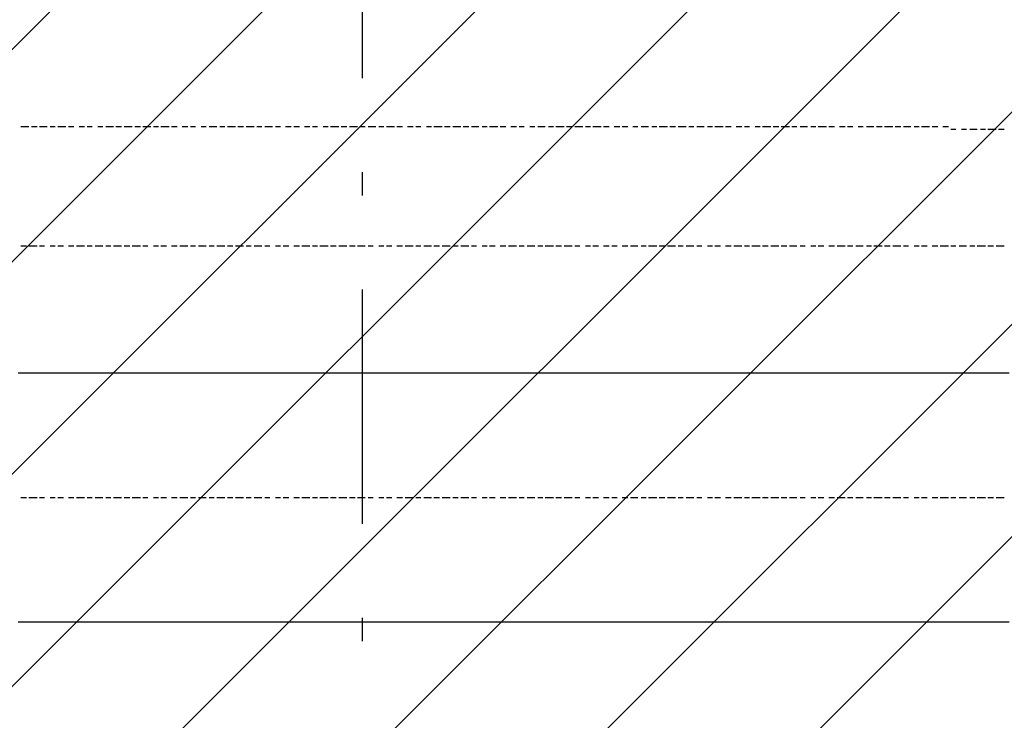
# Model space of a CAD drawing. Extents: x 997 to 109698, y 921 to 94021.
# Tile 503 of 656: x 16938 to 18511, y 48682 to 49802. Entities that reach past the tile are written whole.
import ezdxf

# ---------------------------------------------------------------- set-up
doc = ezdxf.new("R2010")
doc.units = 0
doc.header["$MEASUREMENT"] = 0
doc.layers.add('12', color=7, linetype='CONTINUOUS')
doc.layers.add('28', color=7, linetype='CONTINUOUS')

msp = doc.modelspace()

# ---------------------------------------------------------------- linework, layer by layer
at = {"layer": '12', "color": 1}
for p, q in [((16952.630503, 49630.563401), (16939.630503, 49630.563401)), ((16965.630503, 49630.563401), (16956.630503, 49630.563401)), ((16981.630503, 49630.563401), (16969.630503, 49630.563401)), ((16994.630503, 49630.563401), (16986.630503, 49630.563401)), ((17011.630503, 49630.563401), (16998.630503, 49630.563401)), ((17024.630503, 49630.563401), (17015.630503, 49630.563401)), ((17041.630503, 49630.563401), (17032.630503, 49630.563401)), ((17053.630503, 49630.563401), (17045.630503, 49630.563401)), ((17070.630503, 49630.563401), (17062.630503, 49630.563401)), ((17087.630503, 49630.563401), (17075.630503, 49630.563401)), ((17100.630503, 49630.563401), (17091.630503, 49630.563401)), ((17117.630503, 49630.563401), (17104.630503, 49630.563401)), ((17130.630503, 49630.563401), (17121.630503, 49630.563401)), ((17147.630503, 49630.563401), (17134.630503, 49630.563401)), ((17159.630503, 49630.563401), (17151.630503, 49630.563401)), ((17176.630503, 49630.563401), (17163.630503, 49630.563401)), ((17189.630503, 49630.563401), (17180.630503, 49630.563401)), ((17206.630503, 49630.563401), (17197.630503, 49630.563401)), ((17218.630503, 49630.563401), (17210.630503, 49630.563401)), ((17235.630503, 49630.563401), (17227.630503, 49630.563401)), ((17252.630503, 49630.563401), (17240.630503, 49630.563401)), ((17265.630503, 49630.563401), (17257.630503, 49630.563401)), ((17282.630503, 49630.563401), (17269.630503, 49630.563401)), ((17295.630503, 49630.563401), (17286.630503, 49630.563401)), ((17312.630503, 49630.563401), (17299.630503, 49630.563401)), ((17324.630503, 49630.563401), (17316.630503, 49630.563401)), ((17341.630503, 49630.563401), (17329.630503, 49630.563401)), ((17354.630503, 49630.563401), (17346.630503, 49630.563401)), ((17371.630503, 49630.563401), (17362.630503, 49630.563401)), ((17384.630503, 49630.563401), (17375.630503, 49630.563401)), ((17401.630503, 49630.563401), (17392.630503, 49630.563401)), ((17413.630503, 49630.563401), (17405.630503, 49630.563401)), ((17430.630503, 49630.563401), (17422.630503, 49630.563401)), ((17447.630503, 49630.563401), (17434.630503, 49630.563401)), ((17460.630503, 49630.563401), (17451.630503, 49630.563401)), ((17477.630503, 49630.563401), (17464.630503, 49630.563401)), ((17489.630503, 49630.563401), (17481.630503, 49630.563401)), ((17506.630503, 49630.563401), (17494.630503, 49630.563401)), ((17519.630503, 49630.563401), (17511.630503, 49630.563401)), ((17536.630503, 49630.563401), (17523.630503, 49630.563401)), ((17549.630503, 49630.563401), (17540.630503, 49630.563401)), ((17566.630503, 49630.563401), (17557.630503, 49630.563401)), ((17578.630503, 49630.563401), (17570.630503, 49630.563401)), ((17595.630503, 49630.563401), (17587.630503, 49630.563401)), ((17612.630503, 49630.563401), (17599.630503, 49630.563401)), ((17625.630503, 49630.563401), (17616.630503, 49630.563401)), ((17642.630503, 49630.563401), (17629.630503, 49630.563401)), ((17655.630503, 49630.563401), (17646.630503, 49630.563401)), ((17671.630503, 49630.563401), (17659.630503, 49630.563401)), ((17684.630503, 49630.563401), (17676.630503, 49630.563401)), ((17701.630503, 49630.563401), (17688.630503, 49630.563401)), ((17714.630503, 49630.563401), (17705.630503, 49630.563401)), ((17731.630503, 49630.563401), (17722.630503, 49630.563401)), ((17743.630503, 49630.563401), (17735.630503, 49630.563401)), ((17760.630503, 49630.563401), (17752.630503, 49630.563401)), ((17777.630503, 49630.563401), (17765.630503, 49630.563401)), ((17790.630503, 49630.563401), (17782.630503, 49630.563401)), ((17807.630503, 49630.563401), (17794.630503, 49630.563401)), ((17820.630503, 49630.563401), (17811.630503, 49630.563401)), ((17837.630503, 49630.563401), (17824.630503, 49630.563401)), ((17849.630503, 49630.563401), (17841.630503, 49630.563401)), ((17866.630503, 49630.563401), (17853.630503, 49630.563401)), ((17879.630503, 49630.563401), (17870.630503, 49630.563401)), ((17896.630503, 49630.563401), (17887.630503, 49630.563401)), ((17909.630503, 49630.563401), (17900.630503, 49630.563401)), ((17925.630503, 49630.563401), (17917.630503, 49630.563401)), ((17942.630503, 49630.563401), (17930.630503, 49630.563401)), ((17955.630503, 49630.563401), (17947.630503, 49630.563401)), ((17972.630503, 49630.563401), (17959.630503, 49630.563401)), ((17985.630503, 49630.563401), (17976.630503, 49630.563401)), ((18002.630503, 49630.563401), (17989.630503, 49630.563401)), ((18014.630503, 49630.563401), (18006.630503, 49630.563401)), ((18031.630503, 49630.563401), (18019.630503, 49630.563401)), ((18044.630503, 49630.563401), (18036.630503, 49630.563401)), ((18061.630503, 49630.563401), (18048.630503, 49630.563401)), ((18074.630503, 49630.563401), (18065.630503, 49630.563401)), ((18091.630503, 49630.563401), (18082.630503, 49630.563401)), ((18103.630503, 49630.563401), (18095.630503, 49630.563401)), ((18120.630503, 49630.563401), (18112.630503, 49630.563401)), ((18137.630503, 49630.563401), (18124.630503, 49630.563401)), ((18150.630503, 49630.563401), (18141.630503, 49630.563401)), ((18167.630503, 49630.563401), (18154.630503, 49630.563401)), ((18179.630503, 49630.563401), (18171.630503, 49630.563401)), ((18196.630503, 49630.563401), (18184.630503, 49630.563401)), ((18209.630503, 49630.563401), (18201.630503, 49630.563401)), ((18226.630503, 49630.563401), (18213.630503, 49630.563401)), ((18239.630503, 49630.563401), (18230.630503, 49630.563401)), ((18256.630503, 49630.563401), (18247.630503, 49630.563401)), ((18268.630503, 49630.563401), (18260.630503, 49630.563401)), ((18285.630503, 49630.563401), (18277.630503, 49630.563401)), ((18302.630503, 49630.563401), (18290.630503, 49630.563401)), ((18315.630503, 49630.563401), (18306.630503, 49630.563401)), ((18332.630503, 49630.563401), (18319.630503, 49630.563401)), ((18345.630503, 49630.563401), (18336.630503, 49630.563401)), ((18361.630503, 49630.563401), (18349.630503, 49630.563401)), ((18374.630503, 49630.563401), (18366.630503, 49630.563401)), ((18391.630503, 49630.563401), (18378.630503, 49630.563401)), ((18404.630503, 49630.563401), (18395.630503, 49630.563401)), ((18421.630503, 49630.563401), (18412.630503, 49630.563401)), ((18433.630503, 49626.563401), (18425.630503, 49626.563401)), ((18450.630503, 49626.563401), (18442.630503, 49626.563401)), ((18467.630503, 49626.563401), (18455.630503, 49626.563401)), ((18480.630503, 49626.563401), (18472.630503, 49626.563401)), ((18497.630503, 49626.563401), (18484.630503, 49626.563401)), ((18510.630503, 49626.563401), (18501.630503, 49626.563401)), ((16939.630503, 49440.563401), (16948.630503, 49440.563401)), ((16952.630503, 49440.563401), (16965.630503, 49440.563401)), ((16969.630503, 49440.563401), (16977.630503, 49440.563401)), ((16986.630503, 49440.563401), (16994.630503, 49440.563401)), ((16998.630503, 49440.563401), (17007.630503, 49440.563401)), ((17015.630503, 49440.563401), (17024.630503, 49440.563401)), ((17028.630503, 49440.563401), (17041.630503, 49440.563401)), ((17045.630503, 49440.563401), (17053.630503, 49440.563401)), ((17058.630503, 49440.563401), (17070.630503, 49440.563401)), ((17075.630503, 49440.563401), (17083.630503, 49440.563401)), ((17087.630503, 49440.563401), (17100.630503, 49440.563401)), ((17104.630503, 49440.563401), (17113.630503, 49440.563401)), ((17117.630503, 49440.563401), (17130.630503, 49440.563401)), ((17134.630503, 49440.563401), (17142.630503, 49440.563401)), ((17151.630503, 49440.563401), (17159.630503, 49440.563401)), ((17163.630503, 49440.563401), (17172.630503, 49440.563401)), ((17180.630503, 49440.563401), (17189.630503, 49440.563401)), ((17193.630503, 49440.563401), (17206.630503, 49440.563401)), ((17210.630503, 49440.563401), (17218.630503, 49440.563401)), ((17223.630503, 49440.563401), (17235.630503, 49440.563401)), ((17240.630503, 49440.563401), (17248.630503, 49440.563401)), ((17252.630503, 49440.563401), (17265.630503, 49440.563401)), ((17269.630503, 49440.563401), (17278.630503, 49440.563401)), ((17282.630503, 49440.563401), (17295.630503, 49440.563401)), ((17299.630503, 49440.563401), (17307.630503, 49440.563401)), ((17312.630503, 49440.563401), (17324.630503, 49440.563401)), ((17329.630503, 49440.563401), (17337.630503, 49440.563401)), ((17346.630503, 49440.563401), (17354.630503, 49440.563401)), ((17358.630503, 49440.563401), (17367.630503, 49440.563401)), ((17375.630503, 49440.563401), (17384.630503, 49440.563401)), ((17388.630503, 49440.563401), (17401.630503, 49440.563401)), ((17405.630503, 49440.563401), (17413.630503, 49440.563401)), ((17417.630503, 49440.563401), (17430.630503, 49440.563401)), ((17434.630503, 49440.563401), (17443.630503, 49440.563401)), ((17447.630503, 49440.563401), (17460.630503, 49440.563401)), ((17464.630503, 49440.563401), (17473.630503, 49440.563401)), ((17477.630503, 49440.563401), (17489.630503, 49440.563401)), ((17494.630503, 49440.563401), (17502.630503, 49440.563401)), ((17511.630503, 49440.563401), (17519.630503, 49440.563401)), ((17523.630503, 49440.563401), (17532.630503, 49440.563401)), ((17540.630503, 49440.563401), (17549.630503, 49440.563401)), ((17553.630503, 49440.563401), (17566.630503, 49440.563401)), ((17570.630503, 49440.563401), (17578.630503, 49440.563401)), ((17583.630503, 49440.563401), (17595.630503, 49440.563401)), ((17599.630503, 49440.563401), (17608.630503, 49440.563401)), ((17612.630503, 49440.563401), (17625.630503, 49440.563401)), ((17629.630503, 49440.563401), (17638.630503, 49440.563401)), ((17642.630503, 49440.563401), (17655.630503, 49440.563401)), ((17659.630503, 49440.563401), (17667.630503, 49440.563401)), ((17676.630503, 49440.563401), (17684.630503, 49440.563401)), ((17688.630503, 49440.563401), (17697.630503, 49440.563401)), ((17705.630503, 49440.563401), (17714.630503, 49440.563401)), ((17718.630503, 49440.563401), (17731.630503, 49440.563401)), ((17735.630503, 49440.563401), (17743.630503, 49440.563401)), ((17748.630503, 49440.563401), (17760.630503, 49440.563401)), ((17765.630503, 49440.563401), (17773.630503, 49440.563401)), ((17777.630503, 49440.563401), (17790.630503, 49440.563401)), ((17794.630503, 49440.563401), (17803.630503, 49440.563401)), ((17807.630503, 49440.563401), (17820.630503, 49440.563401)), ((17824.630503, 49440.563401), (17832.630503, 49440.563401)), ((17841.630503, 49440.563401), (17849.630503, 49440.563401)), ((17853.630503, 49440.563401), (17862.630503, 49440.563401)), ((17870.630503, 49440.563401), (17879.630503, 49440.563401)), ((17883.630503, 49440.563401), (17892.630503, 49440.563401)), ((17900.630503, 49440.563401), (17909.630503, 49440.563401)), ((17913.630503, 49440.563401), (17925.630503, 49440.563401)), ((17930.630503, 49440.563401), (17938.630503, 49440.563401)), ((17942.630503, 49440.563401), (17955.630503, 49440.563401)), ((17959.630503, 49440.563401), (17968.630503, 49440.563401)), ((17972.630503, 49440.563401), (17985.630503, 49440.563401)), ((17989.630503, 49440.563401), (17997.630503, 49440.563401)), ((18002.630503, 49440.563401), (18014.630503, 49440.563401)), ((18019.630503, 49440.563401), (18027.630503, 49440.563401)), ((18036.630503, 49440.563401), (18044.630503, 49440.563401)), ((18048.630503, 49440.563401), (18057.630503, 49440.563401)), ((18065.630503, 49440.563401), (18074.630503, 49440.563401)), ((18078.630503, 49440.563401), (18091.630503, 49440.563401)), ((18095.630503, 49440.563401), (18103.630503, 49440.563401)), ((18107.630503, 49440.563401), (18120.630503, 49440.563401)), ((18124.630503, 49440.563401), (18133.630503, 49440.563401)), ((18137.630503, 49440.563401), (18150.630503, 49440.563401)), ((18154.630503, 49440.563401), (18163.630503, 49440.563401)), ((18167.630503, 49440.563401), (18179.630503, 49440.563401)), ((18184.630503, 49440.563401), (18192.630503, 49440.563401)), ((18201.630503, 49440.563401), (18209.630503, 49440.563401)), ((18213.630503, 49440.563401), (18222.630503, 49440.563401)), ((18230.630503, 49440.563401), (18239.630503, 49440.563401)), ((18243.630503, 49440.563401), (18256.630503, 49440.563401)), ((18260.630503, 49440.563401), (18268.630503, 49440.563401)), ((18273.630503, 49440.563401), (18285.630503, 49440.563401)), ((18290.630503, 49440.563401), (18298.630503, 49440.563401)), ((18302.630503, 49440.563401), (18315.630503, 49440.563401)), ((18319.630503, 49440.563401), (18328.630503, 49440.563401)), ((18332.630503, 49440.563401), (18345.630503, 49440.563401)), ((18349.630503, 49440.563401), (18357.630503, 49440.563401)), ((18366.630503, 49440.563401), (18374.630503, 49440.563401)), ((18378.630503, 49440.563401), (18387.630503, 49440.563401)), ((18395.630503, 49440.563401), (18404.630503, 49440.563401)), ((18408.630503, 49440.563401), (18421.630503, 49440.563401)), ((18425.630503, 49440.563401), (18433.630503, 49440.563401)), ((18438.630503, 49440.563401), (18450.630503, 49440.563401)), ((18455.630503, 49440.563401), (18463.630503, 49440.563401)), ((18467.630503, 49440.563401), (18480.630503, 49440.563401)), ((18484.630503, 49440.563401), (18493.630503, 49440.563401)), ((18497.630503, 49440.563401), (18510.630503, 49440.563401)), ((16939.630503, 49038.563401), (16948.630503, 49038.563401)), ((16952.630503, 49038.563401), (16965.630503, 49038.563401)), ((16969.630503, 49038.563401), (16977.630503, 49038.563401)), ((16986.630503, 49038.563401), (16994.630503, 49038.563401)), ((16998.630503, 49038.563401), (17007.630503, 49038.563401)), ((17015.630503, 49038.563401), (17024.630503, 49038.563401)), ((17028.630503, 49038.563401), (17041.630503, 49038.563401)), ((17045.630503, 49038.563401), (17053.630503, 49038.563401)), ((17058.630503, 49038.563401), (17070.630503, 49038.563401)), ((17075.630503, 49038.563401), (17083.630503, 49038.563401)), ((17087.630503, 49038.563401), (17100.630503, 49038.563401)), ((17104.630503, 49038.563401), (17113.630503, 49038.563401)), ((17117.630503, 49038.563401), (17130.630503, 49038.563401)), ((17134.630503, 49038.563401), (17142.630503, 49038.563401)), ((17151.630503, 49038.563401), (17159.630503, 49038.563401)), ((17163.630503, 49038.563401), (17172.630503, 49038.563401)), ((17180.630503, 49038.563401), (17189.630503, 49038.563401)), ((17193.630503, 49038.563401), (17206.630503, 49038.563401)), ((17210.630503, 49038.563401), (17218.630503, 49038.563401)), ((17223.630503, 49038.563401), (17235.630503, 49038.563401)), ((17240.630503, 49038.563401), (17248.630503, 49038.563401)), ((17252.630503, 49038.563401), (17265.630503, 49038.563401)), ((17269.630503, 49038.563401), (17278.630503, 49038.563401)), ((17282.630503, 49038.563401), (17295.630503, 49038.563401)), ((17299.630503, 49038.563401), (17307.630503, 49038.563401)), ((17312.630503, 49038.563401), (17324.630503, 49038.563401)), ((17329.630503, 49038.563401), (17337.630503, 49038.563401)), ((17346.630503, 49038.563401), (17354.630503, 49038.563401)), ((17358.630503, 49038.563401), (17367.630503, 49038.563401)), ((17375.630503, 49038.563401), (17384.630503, 49038.563401)), ((17388.630503, 49038.563401), (17401.630503, 49038.563401)), ((17405.630503, 49038.563401), (17413.630503, 49038.563401)), ((17417.630503, 49038.563401), (17430.630503, 49038.563401)), ((17434.630503, 49038.563401), (17443.630503, 49038.563401)), ((17447.630503, 49038.563401), (17460.630503, 49038.563401)), ((17464.630503, 49038.563401), (17473.630503, 49038.563401)), ((17477.630503, 49038.563401), (17489.630503, 49038.563401)), ((17494.630503, 49038.563401), (17502.630503, 49038.563401)), ((17511.630503, 49038.563401), (17519.630503, 49038.563401)), ((17523.630503, 49038.563401), (17532.630503, 49038.563401)), ((17540.630503, 49038.563401), (17549.630503, 49038.563401)), ((17553.630503, 49038.563401), (17566.630503, 49038.563401)), ((17570.630503, 49038.563401), (17578.630503, 49038.563401)), ((17583.630503, 49038.563401), (17595.630503, 49038.563401)), ((17599.630503, 49038.563401), (17608.630503, 49038.563401)), ((17612.630503, 49038.563401), (17625.630503, 49038.563401)), ((17629.630503, 49038.563401), (17638.630503, 49038.563401)), ((17642.630503, 49038.563401), (17655.630503, 49038.563401)), ((17659.630503, 49038.563401), (17667.630503, 49038.563401)), ((17676.630503, 49038.563401), (17684.630503, 49038.563401)), ((17688.630503, 49038.563401), (17697.630503, 49038.563401)), ((17705.630503, 49038.563401), (17714.630503, 49038.563401)), ((17718.630503, 49038.563401), (17731.630503, 49038.563401)), ((17735.630503, 49038.563401), (17743.630503, 49038.563401)), ((17748.630503, 49038.563401), (17760.630503, 49038.563401)), ((17765.630503, 49038.563401), (17773.630503, 49038.563401)), ((17777.630503, 49038.563401), (17790.630503, 49038.563401)), ((17794.630503, 49038.563401), (17803.630503, 49038.563401)), ((17807.630503, 49038.563401), (17820.630503, 49038.563401)), ((17824.630503, 49038.563401), (17832.630503, 49038.563401)), ((17841.630503, 49038.563401), (17849.630503, 49038.563401)), ((17853.630503, 49038.563401), (17862.630503, 49038.563401)), ((17870.630503, 49038.563401), (17879.630503, 49038.563401)), ((17883.630503, 49038.563401), (17892.630503, 49038.563401)), ((17900.630503, 49038.563401), (17909.630503, 49038.563401)), ((17913.630503, 49038.563401), (17925.630503, 49038.563401)), ((17930.630503, 49038.563401), (17938.630503, 49038.563401)), ((17942.630503, 49038.563401), (17955.630503, 49038.563401)), ((17959.630503, 49038.563401), (17968.630503, 49038.563401)), ((17972.630503, 49038.563401), (17985.630503, 49038.563401)), ((17989.630503, 49038.563401), (17997.630503, 49038.563401)), ((18002.630503, 49038.563401), (18014.630503, 49038.563401)), ((18019.630503, 49038.563401), (18027.630503, 49038.563401)), ((18036.630503, 49038.563401), (18044.630503, 49038.563401)), ((18048.630503, 49038.563401), (18057.630503, 49038.563401)), ((18065.630503, 49038.563401), (18074.630503, 49038.563401)), ((18078.630503, 49038.563401), (18091.630503, 49038.563401)), ((18095.630503, 49038.563401), (18103.630503, 49038.563401)), ((18107.630503, 49038.563401), (18120.630503, 49038.563401)), ((18124.630503, 49038.563401), (18133.630503, 49038.563401)), ((18137.630503, 49038.563401), (18150.630503, 49038.563401)), ((18154.630503, 49038.563401), (18163.630503, 49038.563401)), ((18167.630503, 49038.563401), (18179.630503, 49038.563401)), ((18184.630503, 49038.563401), (18192.630503, 49038.563401)), ((18201.630503, 49038.563401), (18209.630503, 49038.563401)), ((18213.630503, 49038.563401), (18222.630503, 49038.563401)), ((18230.630503, 49038.563401), (18239.630503, 49038.563401)), ((18243.630503, 49038.563401), (18256.630503, 49038.563401)), ((18260.630503, 49038.563401), (18268.630503, 49038.563401)), ((18273.630503, 49038.563401), (18285.630503, 49038.563401)), ((18290.630503, 49038.563401), (18298.630503, 49038.563401)), ((18302.630503, 49038.563401), (18315.630503, 49038.563401)), ((18319.630503, 49038.563401), (18328.630503, 49038.563401)), ((18332.630503, 49038.563401), (18345.630503, 49038.563401)), ((18349.630503, 49038.563401), (18357.630503, 49038.563401)), ((18366.630503, 49038.563401), (18374.630503, 49038.563401)), ((18378.630503, 49038.563401), (18387.630503, 49038.563401)), ((18395.630503, 49038.563401), (18404.630503, 49038.563401)), ((18408.630503, 49038.563401), (18421.630503, 49038.563401)), ((18425.630503, 49038.563401), (18433.630503, 49038.563401)), ((18438.630503, 49038.563401), (18450.630503, 49038.563401)), ((18455.630503, 49038.563401), (18463.630503, 49038.563401)), ((18467.630503, 49038.563401), (18480.630503, 49038.563401)), ((18484.630503, 49038.563401), (18493.630503, 49038.563401)), ((18497.630503, 49038.563401), (18510.630503, 49038.563401))]:
    msp.add_line(p, q, dxfattribs=at)
at = {"layer": '12', "color": 5}
for p, q in [((16935.630503, 49237.563401), (16948.630503, 49237.563401)), ((16948.630503, 49237.563401), (16956.630503, 49237.563401)), ((16956.630503, 49237.563401), (16965.630503, 49237.563401)), ((16965.630503, 49237.563401), (16977.630503, 49237.563401)), ((16977.630503, 49237.563401), (16986.630503, 49237.563401)), ((16986.630503, 49237.563401), (16994.630503, 49237.563401)), ((16994.630503, 49237.563401), (17007.630503, 49237.563401)), ((17007.630503, 49237.563401), (17015.630503, 49237.563401)), ((17015.630503, 49237.563401), (17028.630503, 49237.563401)), ((17028.630503, 49237.563401), (17036.630503, 49237.563401)), ((17036.630503, 49237.563401), (17045.630503, 49237.563401)), ((17045.630503, 49237.563401), (17058.630503, 49237.563401)), ((17058.630503, 49237.563401), (17066.630503, 49237.563401)), ((17066.630503, 49237.563401), (17075.630503, 49237.563401)), ((17075.630503, 49237.563401), (17087.630503, 49237.563401)), ((17087.630503, 49237.563401), (17096.630503, 49237.563401)), ((17096.630503, 49237.563401), (17104.630503, 49237.563401)), ((17104.630503, 49237.563401), (17117.630503, 49237.563401)), ((17117.630503, 49237.563401), (17125.630503, 49237.563401)), ((17125.630503, 49237.563401), (17138.630503, 49237.563401)), ((17138.630503, 49237.563401), (17147.630503, 49237.563401)), ((17147.630503, 49237.563401), (17155.630503, 49237.563401)), ((17155.630503, 49237.563401), (17168.630503, 49237.563401)), ((17168.630503, 49237.563401), (17176.630503, 49237.563401)), ((17176.630503, 49237.563401), (17185.630503, 49237.563401)), ((17185.630503, 49237.563401), (17197.630503, 49237.563401)), ((17197.630503, 49237.563401), (17206.630503, 49237.563401)), ((17206.630503, 49237.563401), (17214.630503, 49237.563401)), ((17214.630503, 49237.563401), (17227.630503, 49237.563401)), ((17227.630503, 49237.563401), (17235.630503, 49237.563401)), ((17235.630503, 49237.563401), (17248.630503, 49237.563401)), ((17248.630503, 49237.563401), (17257.630503, 49237.563401)), ((17257.630503, 49237.563401), (17265.630503, 49237.563401)), ((17265.630503, 49237.563401), (17278.630503, 49237.563401)), ((17278.630503, 49237.563401), (17286.630503, 49237.563401)), ((17286.630503, 49237.563401), (17295.630503, 49237.563401)), ((17295.630503, 49237.563401), (17307.630503, 49237.563401)), ((17307.630503, 49237.563401), (17316.630503, 49237.563401)), ((17316.630503, 49237.563401), (17324.630503, 49237.563401)), ((17324.630503, 49237.563401), (17337.630503, 49237.563401)), ((17337.630503, 49237.563401), (17346.630503, 49237.563401)), ((17346.630503, 49237.563401), (17358.630503, 49237.563401)), ((17358.630503, 49237.563401), (17367.630503, 49237.563401)), ((17367.630503, 49237.563401), (17375.630503, 49237.563401)), ((17375.630503, 49237.563401), (17388.630503, 49237.563401)), ((17388.630503, 49237.563401), (17396.630503, 49237.563401)), ((17396.630503, 49237.563401), (17405.630503, 49237.563401)), ((17405.630503, 49237.563401), (17417.630503, 49237.563401)), ((17417.630503, 49237.563401), (17426.630503, 49237.563401)), ((17426.630503, 49237.563401), (17434.630503, 49237.563401)), ((17434.630503, 49237.563401), (17447.630503, 49237.563401)), ((17447.630503, 49237.563401), (17456.630503, 49237.563401)), ((17456.630503, 49237.563401), (17468.630503, 49237.563401)), ((17468.630503, 49237.563401), (17477.630503, 49237.563401)), ((17477.630503, 49237.563401), (17485.630503, 49237.563401)), ((17485.630503, 49237.563401), (17498.630503, 49237.563401)), ((17498.630503, 49237.563401), (17506.630503, 49237.563401)), ((17506.630503, 49237.563401), (17515.630503, 49237.563401)), ((17515.630503, 49237.563401), (17528.630503, 49237.563401)), ((17528.630503, 49237.563401), (17536.630503, 49237.563401)), ((17536.630503, 49237.563401), (17544.630503, 49237.563401)), ((17544.630503, 49237.563401), (17557.630503, 49237.563401)), ((17557.630503, 49237.563401), (17566.630503, 49237.563401)), ((17566.630503, 49237.563401), (17578.630503, 49237.563401)), ((17578.630503, 49237.563401), (17587.630503, 49237.563401)), ((17587.630503, 49237.563401), (17595.630503, 49237.563401)), ((17595.630503, 49237.563401), (17608.630503, 49237.563401)), ((17608.630503, 49237.563401), (17616.630503, 49237.563401)), ((17616.630503, 49237.563401), (17625.630503, 49237.563401)), ((17625.630503, 49237.563401), (17638.630503, 49237.563401)), ((17638.630503, 49237.563401), (17646.630503, 49237.563401)), ((17646.630503, 49237.563401), (17655.630503, 49237.563401)), ((17655.630503, 49237.563401), (17667.630503, 49237.563401)), ((17667.630503, 49237.563401), (17676.630503, 49237.563401)), ((17676.630503, 49237.563401), (17684.630503, 49237.563401)), ((17684.630503, 49237.563401), (17697.630503, 49237.563401)), ((17697.630503, 49237.563401), (17705.630503, 49237.563401)), ((17705.630503, 49237.563401), (17718.630503, 49237.563401)), ((17718.630503, 49237.563401), (17726.630503, 49237.563401)), ((17726.630503, 49237.563401), (17735.630503, 49237.563401)), ((17735.630503, 49237.563401), (17748.630503, 49237.563401)), ((17748.630503, 49237.563401), (17756.630503, 49237.563401)), ((17756.630503, 49237.563401), (17765.630503, 49237.563401)), ((17765.630503, 49237.563401), (17777.630503, 49237.563401)), ((17777.630503, 49237.563401), (17786.630503, 49237.563401)), ((17786.630503, 49237.563401), (17794.630503, 49237.563401)), ((17794.630503, 49237.563401), (17807.630503, 49237.563401)), ((17807.630503, 49237.563401), (17815.630503, 49237.563401)), ((17815.630503, 49237.563401), (17828.630503, 49237.563401)), ((17828.630503, 49237.563401), (17837.630503, 49237.563401)), ((17837.630503, 49237.563401), (17845.630503, 49237.563401)), ((17845.630503, 49237.563401), (17858.630503, 49237.563401)), ((17858.630503, 49237.563401), (17866.630503, 49237.563401)), ((17866.630503, 49237.563401), (17875.630503, 49237.563401)), ((17875.630503, 49237.563401), (17887.630503, 49237.563401)), ((17887.630503, 49237.563401), (17896.630503, 49237.563401)), ((17896.630503, 49237.563401), (17904.630503, 49237.563401)), ((17904.630503, 49237.563401), (17917.630503, 49237.563401)), ((17917.630503, 49237.563401), (17925.630503, 49237.563401)), ((17925.630503, 49237.563401), (17938.630503, 49237.563401)), ((17938.630503, 49237.563401), (17947.630503, 49237.563401)), ((17947.630503, 49237.563401), (17955.630503, 49237.563401)), ((17955.630503, 49237.563401), (17968.630503, 49237.563401)), ((17968.630503, 49237.563401), (17976.630503, 49237.563401)), ((17976.630503, 49237.563401), (17985.630503, 49237.563401)), ((17985.630503, 49237.563401), (17997.630503, 49237.563401)), ((17997.630503, 49237.563401), (18006.630503, 49237.563401)), ((18006.630503, 49237.563401), (18014.630503, 49237.563401)), ((18014.630503, 49237.563401), (18027.630503, 49237.563401)), ((18027.630503, 49237.563401), (18036.630503, 49237.563401)), ((18036.630503, 49237.563401), (18048.630503, 49237.563401)), ((18048.630503, 49237.563401), (18057.630503, 49237.563401)), ((18057.630503, 49237.563401), (18065.630503, 49237.563401)), ((18065.630503, 49237.563401), (18078.630503, 49237.563401)), ((18078.630503, 49237.563401), (18086.630503, 49237.563401)), ((18086.630503, 49237.563401), (18095.630503, 49237.563401)), ((18095.630503, 49237.563401), (18107.630503, 49237.563401)), ((18107.630503, 49237.563401), (18116.630503, 49237.563401)), ((18116.630503, 49237.563401), (18124.630503, 49237.563401)), ((18124.630503, 49237.563401), (18137.630503, 49237.563401)), ((18137.630503, 49237.563401), (18146.630503, 49237.563401)), ((18146.630503, 49237.563401), (18158.630503, 49237.563401)), ((18158.630503, 49237.563401), (18167.630503, 49237.563401)), ((18167.630503, 49237.563401), (18175.630503, 49237.563401)), ((18175.630503, 49237.563401), (18188.630503, 49237.563401)), ((18188.630503, 49237.563401), (18196.630503, 49237.563401)), ((18196.630503, 49237.563401), (18205.630503, 49237.563401)), ((18205.630503, 49237.563401), (18218.630503, 49237.563401)), ((18218.630503, 49237.563401), (18226.630503, 49237.563401)), ((18226.630503, 49237.563401), (18234.630503, 49237.563401)), ((18234.630503, 49237.563401), (18247.630503, 49237.563401)), ((18247.630503, 49237.563401), (18256.630503, 49237.563401)), ((18256.630503, 49237.563401), (18264.630503, 49237.563401)), ((18264.630503, 49237.563401), (18277.630503, 49237.563401)), ((18277.630503, 49237.563401), (18285.630503, 49237.563401)), ((18285.630503, 49237.563401), (18298.630503, 49237.563401)), ((18298.630503, 49237.563401), (18306.630503, 49237.563401)), ((18306.630503, 49237.563401), (18315.630503, 49237.563401)), ((18315.630503, 49237.563401), (18328.630503, 49237.563401)), ((18328.630503, 49237.563401), (18336.630503, 49237.563401)), ((18336.630503, 49237.563401), (18345.630503, 49237.563401)), ((18345.630503, 49237.563401), (18357.630503, 49237.563401)), ((18357.630503, 49237.563401), (18366.630503, 49237.563401)), ((18366.630503, 49237.563401), (18374.630503, 49237.563401)), ((18374.630503, 49237.563401), (18387.630503, 49237.563401)), ((18387.630503, 49237.563401), (18395.630503, 49237.563401)), ((18395.630503, 49237.563401), (18408.630503, 49237.563401)), ((18408.630503, 49237.563401), (18417.630503, 49237.563401)), ((18417.630503, 49237.563401), (18425.630503, 49237.563401)), ((18425.630503, 49237.563401), (18438.630503, 49237.563401)), ((18438.630503, 49237.563401), (18446.630503, 49237.563401)), ((18446.630503, 49237.563401), (18455.630503, 49237.563401)), ((18455.630503, 49237.563401), (18467.630503, 49237.563401)), ((18467.630503, 49237.563401), (18476.630503, 49237.563401)), ((18476.630503, 49237.563401), (18484.630503, 49237.563401)), ((18484.630503, 49237.563401), (18497.630503, 49237.563401)), ((18497.630503, 49237.563401), (18505.630503, 49237.563401)), ((18505.630503, 49237.563401), (18518.630503, 49237.563401)), ((16935.630503, 48839.563401), (16948.630503, 48839.563401)), ((16948.630503, 48839.563401), (16956.630503, 48839.563401)), ((16956.630503, 48839.563401), (16965.630503, 48839.563401)), ((16965.630503, 48839.563401), (16977.630503, 48839.563401)), ((16977.630503, 48839.563401), (16986.630503, 48839.563401)), ((16986.630503, 48839.563401), (16994.630503, 48839.563401)), ((16994.630503, 48839.563401), (17007.630503, 48839.563401)), ((17007.630503, 48839.563401), (17015.630503, 48839.563401)), ((17015.630503, 48839.563401), (17028.630503, 48839.563401)), ((17028.630503, 48839.563401), (17036.630503, 48839.563401)), ((17036.630503, 48839.563401), (17045.630503, 48839.563401)), ((17045.630503, 48839.563401), (17058.630503, 48839.563401)), ((17058.630503, 48839.563401), (17066.630503, 48839.563401)), ((17066.630503, 48839.563401), (17075.630503, 48839.563401)), ((17075.630503, 48839.563401), (17087.630503, 48839.563401)), ((17087.630503, 48839.563401), (17096.630503, 48839.563401)), ((17096.630503, 48839.563401), (17104.630503, 48839.563401)), ((17104.630503, 48839.563401), (17117.630503, 48839.563401)), ((17117.630503, 48839.563401), (17125.630503, 48839.563401)), ((17125.630503, 48839.563401), (17138.630503, 48839.563401)), ((17138.630503, 48839.563401), (17147.630503, 48839.563401)), ((17147.630503, 48839.563401), (17155.630503, 48839.563401)), ((17155.630503, 48839.563401), (17168.630503, 48839.563401)), ((17168.630503, 48839.563401), (17176.630503, 48839.563401)), ((17176.630503, 48839.563401), (17185.630503, 48839.563401)), ((17185.630503, 48839.563401), (17197.630503, 48839.563401)), ((17197.630503, 48839.563401), (17206.630503, 48839.563401)), ((17206.630503, 48839.563401), (17214.630503, 48839.563401)), ((17214.630503, 48839.563401), (17227.630503, 48839.563401)), ((17227.630503, 48839.563401), (17235.630503, 48839.563401)), ((17235.630503, 48839.563401), (17248.630503, 48839.563401)), ((17248.630503, 48839.563401), (17257.630503, 48839.563401)), ((17257.630503, 48839.563401), (17265.630503, 48839.563401)), ((17265.630503, 48839.563401), (17278.630503, 48839.563401)), ((17278.630503, 48839.563401), (17286.630503, 48839.563401)), ((17286.630503, 48839.563401), (17295.630503, 48839.563401)), ((17295.630503, 48839.563401), (17307.630503, 48839.563401)), ((17307.630503, 48839.563401), (17316.630503, 48839.563401)), ((17316.630503, 48839.563401), (17324.630503, 48839.563401)), ((17324.630503, 48839.563401), (17337.630503, 48839.563401)), ((17337.630503, 48839.563401), (17346.630503, 48839.563401)), ((17346.630503, 48839.563401), (17358.630503, 48839.563401)), ((17358.630503, 48839.563401), (17367.630503, 48839.563401)), ((17367.630503, 48839.563401), (17375.630503, 48839.563401)), ((17375.630503, 48839.563401), (17388.630503, 48839.563401)), ((17388.630503, 48839.563401), (17396.630503, 48839.563401)), ((17396.630503, 48839.563401), (17405.630503, 48839.563401)), ((17405.630503, 48839.563401), (17417.630503, 48839.563401)), ((17417.630503, 48839.563401), (17426.630503, 48839.563401)), ((17426.630503, 48839.563401), (17434.630503, 48839.563401)), ((17434.630503, 48839.563401), (17447.630503, 48839.563401)), ((17447.630503, 48839.563401), (17456.630503, 48839.563401)), ((17456.630503, 48839.563401), (17468.630503, 48839.563401)), ((17468.630503, 48839.563401), (17477.630503, 48839.563401)), ((17477.630503, 48839.563401), (17485.630503, 48839.563401)), ((17485.630503, 48839.563401), (17498.630503, 48839.563401)), ((17498.630503, 48839.563401), (17506.630503, 48839.563401)), ((17506.630503, 48839.563401), (17515.630503, 48839.563401)), ((17515.630503, 48839.563401), (17528.630503, 48839.563401)), ((17528.630503, 48839.563401), (17536.630503, 48839.563401)), ((17536.630503, 48839.563401), (17544.630503, 48839.563401)), ((17544.630503, 48839.563401), (17557.630503, 48839.563401)), ((17557.630503, 48839.563401), (17566.630503, 48839.563401)), ((17566.630503, 48839.563401), (17578.630503, 48839.563401)), ((17578.630503, 48839.563401), (17587.630503, 48839.563401)), ((17587.630503, 48839.563401), (17595.630503, 48839.563401)), ((17595.630503, 48839.563401), (17608.630503, 48839.563401)), ((17608.630503, 48839.563401), (17616.630503, 48839.563401)), ((17616.630503, 48839.563401), (17625.630503, 48839.563401)), ((17625.630503, 48839.563401), (17638.630503, 48839.563401)), ((17638.630503, 48839.563401), (17646.630503, 48839.563401)), ((17646.630503, 48839.563401), (17655.630503, 48839.563401)), ((17655.630503, 48839.563401), (17667.630503, 48839.563401)), ((17667.630503, 48839.563401), (17676.630503, 48839.563401)), ((17676.630503, 48839.563401), (17684.630503, 48839.563401)), ((17684.630503, 48839.563401), (17697.630503, 48839.563401)), ((17697.630503, 48839.563401), (17705.630503, 48839.563401)), ((17705.630503, 48839.563401), (17718.630503, 48839.563401)), ((17718.630503, 48839.563401), (17726.630503, 48839.563401)), ((17726.630503, 48839.563401), (17735.630503, 48839.563401)), ((17735.630503, 48839.563401), (17748.630503, 48839.563401)), ((17748.630503, 48839.563401), (17756.630503, 48839.563401)), ((17756.630503, 48839.563401), (17765.630503, 48839.563401)), ((17765.630503, 48839.563401), (17777.630503, 48839.563401)), ((17777.630503, 48839.563401), (17786.630503, 48839.563401)), ((17786.630503, 48839.563401), (17794.630503, 48839.563401)), ((17794.630503, 48839.563401), (17807.630503, 48839.563401)), ((17807.630503, 48839.563401), (17815.630503, 48839.563401)), ((17815.630503, 48839.563401), (17828.630503, 48839.563401)), ((17828.630503, 48839.563401), (17837.630503, 48839.563401)), ((17837.630503, 48839.563401), (17845.630503, 48839.563401)), ((17845.630503, 48839.563401), (17858.630503, 48839.563401)), ((17858.630503, 48839.563401), (17866.630503, 48839.563401)), ((17866.630503, 48839.563401), (17875.630503, 48839.563401)), ((17875.630503, 48839.563401), (17887.630503, 48839.563401)), ((17887.630503, 48839.563401), (17896.630503, 48839.563401)), ((17896.630503, 48839.563401), (17904.630503, 48839.563401)), ((17904.630503, 48839.563401), (17917.630503, 48839.563401)), ((17917.630503, 48839.563401), (17925.630503, 48839.563401)), ((17925.630503, 48839.563401), (17938.630503, 48839.563401)), ((17938.630503, 48839.563401), (17947.630503, 48839.563401)), ((17947.630503, 48839.563401), (17955.630503, 48839.563401)), ((17955.630503, 48839.563401), (17968.630503, 48839.563401)), ((17968.630503, 48839.563401), (17976.630503, 48839.563401)), ((17976.630503, 48839.563401), (17985.630503, 48839.563401)), ((17985.630503, 48839.563401), (17997.630503, 48839.563401)), ((17997.630503, 48839.563401), (18006.630503, 48839.563401)), ((18006.630503, 48839.563401), (18014.630503, 48839.563401)), ((18014.630503, 48839.563401), (18027.630503, 48839.563401)), ((18027.630503, 48839.563401), (18036.630503, 48839.563401)), ((18036.630503, 48839.563401), (18048.630503, 48839.563401)), ((18048.630503, 48839.563401), (18057.630503, 48839.563401)), ((18057.630503, 48839.563401), (18065.630503, 48839.563401)), ((18065.630503, 48839.563401), (18078.630503, 48839.563401)), ((18078.630503, 48839.563401), (18086.630503, 48839.563401)), ((18086.630503, 48839.563401), (18095.630503, 48839.563401)), ((18095.630503, 48839.563401), (18107.630503, 48839.563401)), ((18107.630503, 48839.563401), (18116.630503, 48839.563401)), ((18116.630503, 48839.563401), (18124.630503, 48839.563401)), ((18124.630503, 48839.563401), (18137.630503, 48839.563401)), ((18137.630503, 48839.563401), (18146.630503, 48839.563401)), ((18146.630503, 48839.563401), (18158.630503, 48839.563401)), ((18158.630503, 48839.563401), (18167.630503, 48839.563401)), ((18167.630503, 48839.563401), (18175.630503, 48839.563401)), ((18175.630503, 48839.563401), (18188.630503, 48839.563401)), ((18188.630503, 48839.563401), (18196.630503, 48839.563401)), ((18196.630503, 48839.563401), (18205.630503, 48839.563401)), ((18205.630503, 48839.563401), (18218.630503, 48839.563401)), ((18218.630503, 48839.563401), (18226.630503, 48839.563401)), ((18226.630503, 48839.563401), (18234.630503, 48839.563401)), ((18234.630503, 48839.563401), (18247.630503, 48839.563401)), ((18247.630503, 48839.563401), (18256.630503, 48839.563401)), ((18256.630503, 48839.563401), (18264.630503, 48839.563401)), ((18264.630503, 48839.563401), (18277.630503, 48839.563401)), ((18277.630503, 48839.563401), (18285.630503, 48839.563401)), ((18285.630503, 48839.563401), (18298.630503, 48839.563401)), ((18298.630503, 48839.563401), (18306.630503, 48839.563401)), ((18306.630503, 48839.563401), (18315.630503, 48839.563401)), ((18315.630503, 48839.563401), (18328.630503, 48839.563401)), ((18328.630503, 48839.563401), (18336.630503, 48839.563401)), ((18336.630503, 48839.563401), (18345.630503, 48839.563401)), ((18345.630503, 48839.563401), (18357.630503, 48839.563401)), ((18357.630503, 48839.563401), (18366.630503, 48839.563401)), ((18366.630503, 48839.563401), (18374.630503, 48839.563401)), ((18374.630503, 48839.563401), (18387.630503, 48839.563401)), ((18387.630503, 48839.563401), (18395.630503, 48839.563401)), ((18395.630503, 48839.563401), (18408.630503, 48839.563401)), ((18408.630503, 48839.563401), (18417.630503, 48839.563401)), ((18417.630503, 48839.563401), (18425.630503, 48839.563401)), ((18425.630503, 48839.563401), (18438.630503, 48839.563401)), ((18438.630503, 48839.563401), (18446.630503, 48839.563401)), ((18446.630503, 48839.563401), (18455.630503, 48839.563401)), ((18455.630503, 48839.563401), (18467.630503, 48839.563401)), ((18467.630503, 48839.563401), (18476.630503, 48839.563401)), ((18476.630503, 48839.563401), (18484.630503, 48839.563401)), ((18484.630503, 48839.563401), (18497.630503, 48839.563401)), ((18497.630503, 48839.563401), (18505.630503, 48839.563401)), ((18505.630503, 48839.563401), (18518.630503, 48839.563401))]:
    msp.add_line(p, q, dxfattribs=at)
at = {"layer": '28', "color": 2}
for p, q in [((12291.80449, 45120.658275), (25857.101453, 58685.955237)), ((12631.215745, 45120.658275), (26196.512708, 58685.955237)), ((12970.627, 45120.658275), (26535.923963, 58685.955237)), ((13310.038255, 45120.658275), (26875.335218, 58685.955237)), ((13472.636205, 44943.844969), (27214.746473, 58685.955237)), ((13472.636205, 44604.433715), (27554.157728, 58685.955237)), ((13472.636205, 44265.02246), (27893.568983, 58685.955237)), ((13472.636205, 43925.611205), (28232.980238, 58685.955237))]:
    msp.add_line(p, q, dxfattribs=at)
at = {"layer": '28', "color": 4}
for p, q in [((17485.630503, 49708.563401), (17485.630503, 50083.563401)), ((17485.630503, 48996.063401), (17485.630503, 49371.063401))]:
    msp.add_line(p, q, dxfattribs=at)
at = {"layer": '28', "color": 4, "linetype": 'Continuous'}
for p, q in [((17485.630503, 49521.063401), (17485.630503, 49558.563401)), ((17485.630503, 48808.563401), (17485.630503, 48846.063401))]:
    msp.add_line(p, q, dxfattribs=at)

doc.saveas('drawing.dxf')
